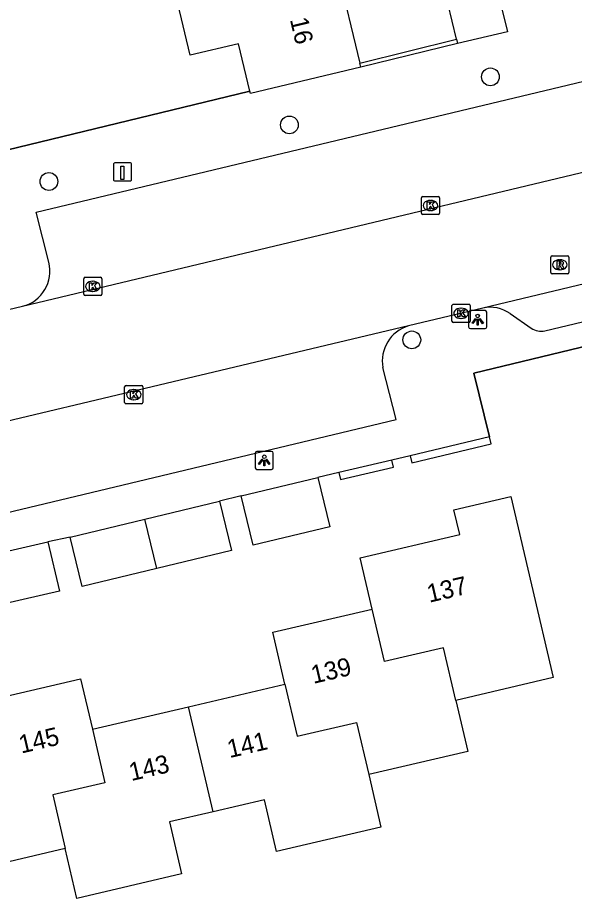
# Model space of a CAD drawing. Extents: x 158038 to 159242, y 380133 to 381214.
# Drawn here: x 158813.31 to 158844.01, y 380457.68 to 380506.26 of the extents above; entities that cross this region are included whole.
import ezdxf

# ---------------------------------------------------------------- set-up
doc = ezdxf.new("R2010")
doc.units = 0
for name, color, linetype in [('IMGEO_Boom', 7, 'Continuous'), ('IMGEO_Haag', 7, 'Continuous'), ('IMGEO_Hek', 7, 'Continuous'), ('IMGEO_Kolk', 7, 'Continuous'), ('IMGEO_Laadpaal', 7, 'Continuous'), ('IMGEO_Lichtpunt', 7, 'Continuous'), ('IMGEO_Muur', 7, 'Continuous'), ('IMGEO_Pand', 7, 'Continuous'), ('IMGEO_Pand_nummerreeks', 7, 'Continuous'), ('IMGEO_Rijbaan_lokaal_open', 7, 'Continuous'), ('IMGEO_Rioolput', 7, 'Continuous'), ('IMGEO_Voetpad_open', 7, 'Continuous')]:
    doc.layers.add(name, color=color, linetype=linetype)

msp = doc.modelspace()

# ---------------------------------------------------------------- linework, layer by layer
at = {"layer": 'IMGEO_Boom'}
for centre in [(158839.384, 380502.996), (158828.296, 380500.347), (158815.034, 380497.224), (158835.048, 380488.489)]:
    msp.add_circle(centre, 0.489, dxfattribs=at)
at = {"layer": 'IMGEO_Haag'}
for points in [[(158834.96, 380482.1), (158835.052, 380481.711), (158839.431, 380482.747), (158839.339, 380483.136)], [(158831.032, 380481.171), (158831.124, 380480.782), (158834.03, 380481.47), (158833.938, 380481.859)]]:
    msp.add_lwpolyline(points, dxfattribs=at)
at = {"layer": 'IMGEO_Hek'}
for points in [[(158826.113, 380502.215), (158812.078, 380498.802)], [(158839.339, 380483.136), (158838.469, 380486.643), (158848.066, 380488.967)]]:
    msp.add_lwpolyline(points, dxfattribs=at)
at = {"layer": 'IMGEO_Kolk'}
for p, q in [((158835.578, 380495.473), (158835.578, 380496.325)), ((158835.653, 380496.399), (158836.505, 380496.399)), ((158836.579, 380496.325), (158836.579, 380495.473)), ((158836.066, 380496.179), (158836.091, 380496.179)), ((158836.505, 380495.399), (158835.653, 380495.399)), ((158836.089, 380495.619), (158836.064, 380495.619)), ((158817.028, 380491.938), (158817.88, 380491.938)), ((158816.953, 380491.012), (158816.953, 380491.864)), ((158817.441, 380491.718), (158817.466, 380491.718)), ((158817.954, 380491.864), (158817.954, 380491.012)), ((158817.88, 380490.938), (158817.028, 380490.938)), ((158817.464, 380491.158), (158817.439, 380491.158)), ((158837.335, 380490.451), (158838.187, 380490.451)), ((158837.26, 380489.525), (158837.26, 380490.377)), ((158837.748, 380490.231), (158837.773, 380490.231)), ((158838.261, 380490.377), (158838.261, 380489.525)), ((158837.771, 380489.671), (158837.746, 380489.671)), ((158838.187, 380489.451), (158837.335, 380489.451)), ((158819.212, 380485.042), (158819.212, 380485.894)), ((158819.287, 380485.968), (158820.139, 380485.968)), ((158819.7, 380485.748), (158819.725, 380485.748)), ((158820.213, 380485.894), (158820.213, 380485.042)), ((158819.723, 380485.188), (158819.698, 380485.188)), ((158820.139, 380484.968), (158819.287, 380484.968))]:
    msp.add_line(p, q, dxfattribs=at)
for points in [[(158835.578, 380495.473), (158835.578, 380496.325)], [(158835.653, 380496.399), (158836.505, 380496.399)], [(158836.579, 380496.325), (158836.579, 380495.473)], [(158835.899, 380496.099), (158836.022, 380496.099), (158836.022, 380495.948), (158836.152, 380496.099), (158836.316, 380496.099), (158836.17, 380495.948), (158836.323, 380495.699), (158836.171, 380495.699), (158836.086, 380495.863), (158836.022, 380495.796), (158836.022, 380495.699), (158835.899, 380495.699), (158835.899, 380496.099)], [(158836.505, 380495.399), (158835.653, 380495.399)], [(158817.028, 380491.938), (158817.88, 380491.938)], [(158816.953, 380491.012), (158816.953, 380491.864)], [(158817.274, 380491.638), (158817.397, 380491.638), (158817.397, 380491.487), (158817.527, 380491.638), (158817.691, 380491.638), (158817.545, 380491.487), (158817.698, 380491.238), (158817.546, 380491.238), (158817.461, 380491.402), (158817.397, 380491.335), (158817.397, 380491.238), (158817.274, 380491.238), (158817.274, 380491.638)], [(158817.954, 380491.864), (158817.954, 380491.012)], [(158817.88, 380490.938), (158817.028, 380490.938)], [(158837.335, 380490.451), (158838.187, 380490.451)], [(158837.26, 380489.525), (158837.26, 380490.377)], [(158837.581, 380490.151), (158837.704, 380490.151), (158837.704, 380490), (158837.834, 380490.151), (158837.998, 380490.151), (158837.852, 380490), (158838.005, 380489.751), (158837.853, 380489.751), (158837.768, 380489.915), (158837.704, 380489.848), (158837.704, 380489.751), (158837.581, 380489.751), (158837.581, 380490.151)], [(158838.261, 380490.377), (158838.261, 380489.525)], [(158838.187, 380489.451), (158837.335, 380489.451)], [(158819.212, 380485.042), (158819.212, 380485.894)], [(158819.287, 380485.968), (158820.139, 380485.968)], [(158819.533, 380485.668), (158819.656, 380485.668), (158819.656, 380485.517), (158819.786, 380485.668), (158819.95, 380485.668), (158819.804, 380485.517), (158819.957, 380485.268), (158819.805, 380485.268), (158819.72, 380485.432), (158819.656, 380485.365), (158819.656, 380485.268), (158819.533, 380485.268), (158819.533, 380485.668)], [(158820.213, 380485.894), (158820.213, 380485.042)], [(158820.139, 380484.968), (158819.287, 380484.968)]]:
    msp.add_lwpolyline(points, dxfattribs=at)
for centre, start, end in [((158835.655, 380496.323), 91.552, 178.448), ((158835.655, 380496.323), 91.552, 178.448), ((158836.503, 380496.323), 1.552, 88.448), ((158836.503, 380496.323), 1.552, 88.448), ((158835.655, 380495.475), 181.552, 268.448), ((158835.655, 380495.475), 181.552, 268.448), ((158836.503, 380495.475), 271.552, 358.448), ((158836.503, 380495.475), 271.552, 358.448), ((158817.03, 380491.862), 91.552, 178.448), ((158817.03, 380491.862), 91.552, 178.448), ((158817.878, 380491.862), 1.552, 88.448), ((158817.878, 380491.862), 1.552, 88.448), ((158817.03, 380491.014), 181.552, 268.448), ((158817.03, 380491.014), 181.552, 268.448), ((158817.878, 380491.014), 271.552, 358.448), ((158817.878, 380491.014), 271.552, 358.448), ((158837.337, 380490.375), 91.552, 178.448), ((158837.337, 380490.375), 91.552, 178.448), ((158838.185, 380490.375), 1.552, 88.448), ((158838.185, 380490.375), 1.552, 88.448), ((158837.337, 380489.527), 181.552, 268.448), ((158837.337, 380489.527), 181.552, 268.448), ((158838.185, 380489.527), 271.552, 358.448), ((158838.185, 380489.527), 271.552, 358.448), ((158819.289, 380485.892), 91.552, 178.448), ((158819.289, 380485.892), 91.552, 178.448), ((158820.137, 380485.892), 1.552, 88.448), ((158820.137, 380485.892), 1.552, 88.448), ((158819.289, 380485.044), 181.552, 268.448), ((158819.289, 380485.044), 181.552, 268.448), ((158820.137, 380485.044), 271.552, 358.448), ((158820.137, 380485.044), 271.552, 358.448)]:
    msp.add_arc(centre, 0.0765, start, end, dxfattribs=at)
for centre, major_axis, ratio, start_param, end_param in [((158836.065, 380495.899), (-0.387, 0.002), 0.722429, 4.712389, 7.853982), ((158836.09, 380495.899), (-0.39, 0.002), 0.717154, 1.570796, 4.712389), ((158817.44, 380491.438), (-0.387, 0.002), 0.722429, 4.712389, 7.853982), ((158817.465, 380491.438), (-0.39, 0.002), 0.717154, 1.570796, 4.712389), ((158837.747, 380489.951), (-0.387, 0.002), 0.722429, 4.712389, 7.853982), ((158837.772, 380489.951), (-0.39, 0.002), 0.717154, 1.570796, 4.712389), ((158819.699, 380485.468), (-0.387, 0.002), 0.722429, 4.712389, 7.853982), ((158819.724, 380485.468), (-0.39, 0.002), 0.717154, 1.570796, 4.712389)]:
    msp.add_ellipse(centre, major_axis=major_axis, ratio=ratio, start_param=start_param, end_param=end_param, dxfattribs=at)
at = {"layer": 'IMGEO_Laadpaal'}
for p, q in [((158819.509, 380498.252), (158818.668, 380498.252)), ((158819.509, 380498.252), (158818.668, 380498.252)), ((158818.593, 380498.168), (158818.593, 380497.327)), ((158818.593, 380498.168), (158818.593, 380497.327)), ((158819.593, 380497.336), (158819.593, 380498.177)), ((158819.593, 380497.336), (158819.593, 380498.177)), ((158818.677, 380497.252), (158819.518, 380497.252)), ((158818.677, 380497.252), (158819.518, 380497.252))]:
    msp.add_line(p, q, dxfattribs=at)
msp.add_lwpolyline([(158819.008, 380498.065), (158819.168, 380498.065), (158819.168, 380497.332), (158819.008, 380497.332), (158819.008, 380498.065)], dxfattribs=at)
for centre, start, end in [((158818.671, 380498.174), 92.4484, 184.2845), ((158818.671, 380498.174), 92.4484, 184.2845), ((158819.515, 380498.174), 2.4484, 94.2845), ((158819.515, 380498.174), 2.4484, 94.2845), ((158818.671, 380497.33), 182.4484, 274.2845), ((158818.671, 380497.33), 182.4484, 274.2845), ((158819.515, 380497.33), 272.4484, 4.2845), ((158819.515, 380497.33), 272.4484, 4.2845)]:
    msp.add_arc(centre, 0.0779, start, end, dxfattribs=at)
at = {"layer": 'IMGEO_Lichtpunt'}
for p, q in [((158838.182, 380490.009), (158838.182, 380489.202)), ((158838.182, 380490.009), (158838.182, 380489.202)), ((158839.084, 380490.104), (158838.276, 380490.104)), ((158839.084, 380490.104), (158838.276, 380490.104)), ((158839.178, 380489.202), (158839.178, 380490.009)), ((158839.178, 380489.202), (158839.178, 380490.009)), ((158838.276, 380489.108), (158839.084, 380489.108)), ((158838.276, 380489.108), (158839.084, 380489.108)), ((158826.414, 380482.241), (158826.414, 380481.434)), ((158826.414, 380482.241), (158826.414, 380481.434)), ((158827.316, 380482.336), (158826.508, 380482.336)), ((158827.316, 380482.336), (158826.508, 380482.336)), ((158827.41, 380481.434), (158827.41, 380482.241)), ((158827.41, 380481.434), (158827.41, 380482.241)), ((158826.508, 380481.34), (158827.316, 380481.34)), ((158826.508, 380481.34), (158827.316, 380481.34))]:
    msp.add_line(p, q, dxfattribs=at)
for points in [[(158838.556, 380489.673), (158838.595, 380489.645), (158838.407, 380489.383), (158838.369, 380489.41), (158838.556, 380489.673)], [(158838.658, 380489.625), (158838.705, 380489.625), (158838.705, 380489.303), (158838.658, 380489.303), (158838.658, 380489.625)], [(158838.768, 380489.645), (158838.806, 380489.672), (158838.993, 380489.41), (158838.954, 380489.382), (158838.768, 380489.645)], [(158826.788, 380481.905), (158826.827, 380481.877), (158826.639, 380481.615), (158826.601, 380481.642), (158826.788, 380481.905)], [(158826.89, 380481.857), (158826.937, 380481.857), (158826.937, 380481.535), (158826.89, 380481.535), (158826.89, 380481.857)], [(158827, 380481.877), (158827.038, 380481.904), (158827.225, 380481.642), (158827.186, 380481.614), (158827, 380481.877)]]:
    msp.add_lwpolyline(points, dxfattribs=at)
for centre in [(158838.681, 380489.807), (158826.913, 380482.039)]:
    msp.add_circle(centre, 0.0994, dxfattribs=at)
for centre, start, end in [((158838.276, 380490.009), 90, 180), ((158838.276, 380490.009), 90, 180), ((158839.084, 380490.009), 0, 90), ((158839.084, 380490.009), 0, 90), ((158838.276, 380489.202), 180, 270), ((158838.276, 380489.202), 180, 270), ((158839.084, 380489.202), 270, 0), ((158839.084, 380489.202), 270, 360), ((158826.508, 380482.241), 90, 180), ((158826.508, 380482.241), 90, 180), ((158827.316, 380482.241), 0, 90), ((158827.316, 380482.241), 0, 90), ((158826.508, 380481.434), 180, 270), ((158826.508, 380481.434), 180, 270), ((158827.316, 380481.434), 270, 0), ((158827.316, 380481.434), 270, 360)]:
    msp.add_arc(centre, 0.0946, start, end, dxfattribs=at)
at = {"layer": 'IMGEO_Muur'}
for points in [[(158832.174, 380503.758), (158837.509, 380505.07)], [(158837.566, 380504.837), (158832.231, 380503.525)]]:
    msp.add_lwpolyline(points, dxfattribs=at)
at = {"layer": 'IMGEO_Pand'}
for points in [[(158826.113, 380502.215), (158825.495, 380504.819), (158822.828, 380504.187), (158821.473, 380509.902), (158824.271, 380510.566)], [(158837.509, 380505.07), (158836.561, 380509.07), (158839.31, 380509.726)], [(158830.956, 380508.889), (158832.174, 380503.758)], [(158839.836, 380507.51), (158840.318, 380505.484), (158837.566, 380504.837)], [(158837.509, 380505.07), (158837.566, 380504.837)], [(158832.231, 380503.525), (158832.174, 380503.758)], [(158832.231, 380503.525), (158826.145, 380502.08), (158826.113, 380502.215)], [(158829.864, 380480.895), (158830.519, 380478.173), (158826.296, 380477.158), (158825.642, 380479.88)], [(158825.642, 380479.88), (158829.864, 380480.895)], [(158832.866, 380473.639), (158832.206, 380476.466), (158837.687, 380477.747), (158837.369, 380479.107), (158840.515, 380479.842), (158841.652, 380474.974), (158842.848, 380469.857), (158837.48, 380468.602)], [(158820.329, 380478.604), (158824.442, 380479.596)], [(158824.442, 380479.596), (158825.098, 380476.874), (158820.985, 380475.882)], [(158816.216, 380477.613), (158820.329, 380478.604)], [(158820.985, 380475.882), (158820.329, 380478.604)], [(158814.982, 380477.356), (158815.612, 380474.628), (158811.355, 380473.646), (158810.725, 380476.374)], [(158810.725, 380476.374), (158814.982, 380477.356)], [(158820.985, 380475.882), (158816.872, 380474.891), (158816.216, 380477.613)], [(158828.049, 380469.497), (158827.381, 380472.357), (158832.866, 380473.639)], [(158837.48, 380468.602), (158836.802, 380471.501), (158833.543, 380470.74), (158832.866, 380473.639)], [(158811.247, 380468.506), (158816.781, 380469.799), (158817.431, 380467.016)], [(158822.74, 380468.256), (158828.049, 380469.497)], [(158828.049, 380469.497), (158828.72, 380466.622), (158831.998, 380467.388), (158832.669, 380464.513)], [(158837.48, 380468.602), (158838.137, 380465.791), (158832.669, 380464.513)], [(158817.431, 380467.016), (158822.74, 380468.256)], [(158824.093, 380462.458), (158822.74, 380468.256)], [(158817.431, 380467.016), (158818.122, 380464.059), (158815.249, 380463.388), (158815.94, 380460.431)], [(158832.669, 380464.513), (158833.346, 380461.612), (158827.593, 380460.267), (158826.927, 380463.12), (158824.093, 380462.458)], [(158824.093, 380462.458), (158821.685, 380461.895), (158822.355, 380459.03), (158816.583, 380457.681), (158815.94, 380460.431)], [(158815.94, 380460.431), (158810.472, 380459.153), (158809.814, 380461.97)]]:
    msp.add_lwpolyline(points, dxfattribs=at)
at = {"layer": 'IMGEO_Rijbaan_lokaal_open'}
for points in [[(158813.585, 380490.34), (158860.323, 380501.529), (158861.877, 380501.886)], [(158858.997, 380495.03), (158838.961, 380490.246)], [(158783.564, 380483.19), (158786.49, 380483.887), (158813.585, 380490.34)], [(158838.961, 380490.246), (158834.865, 380489.257)], [(158834.865, 380489.257), (158797.005, 380480.255)]]:
    msp.add_lwpolyline(points, dxfattribs=at)
at = {"layer": 'IMGEO_Rioolput'}
for p, q in [((158842.712, 380492.206), (158842.712, 380493.058)), ((158842.787, 380493.132), (158843.639, 380493.132)), ((158843.2, 380492.912), (158843.225, 380492.912)), ((158843.713, 380493.058), (158843.713, 380492.206)), ((158843.639, 380492.132), (158842.787, 380492.132)), ((158843.223, 380492.352), (158843.198, 380492.352))]:
    msp.add_line(p, q, dxfattribs=at)
for points in [[(158842.712, 380492.206), (158842.712, 380493.058)], [(158842.787, 380493.132), (158843.639, 380493.132)], [(158843.713, 380493.058), (158843.713, 380492.206)], [(158843.301, 380492.83), (158843.049, 380492.832), (158843.049, 380492.432)], [(158843.049, 380492.432), (158843.173, 380492.432), (158843.173, 380492.594), (158843.184, 380492.594)], [(158843.227, 380492.751), (158843.173, 380492.751), (158843.173, 380492.67)], [(158843.173, 380492.67), (158843.225, 380492.67)], [(158843.231, 380492.565), (158843.302, 380492.432), (158843.442, 380492.432), (158843.377, 380492.558)], [(158843.639, 380492.132), (158842.787, 380492.132)]]:
    msp.add_lwpolyline(points, dxfattribs=at)
for centre, radius, start, end in [((158842.789, 380493.056), 0.0765, 91.552, 178.448), ((158842.789, 380493.056), 0.0765, 91.552, 178.448), ((158843.637, 380493.056), 0.0765, 1.552, 88.448), ((158843.637, 380493.056), 0.0765, 1.552, 88.448), ((158843.183, 380492.541), 0.0533, 26.0293, 88.6989), ((158843.209, 380492.859), 0.19, 274.7715, 282.9687), ((158843.233, 380492.655), 0.0964, 77.0061, 93.1865), ((158843.247, 380492.712), 0.0378, 276.6634, 79.6772), ((158843.3, 380492.72), 0.109, 350.3612, 89.416), ((158843.298, 380492.72), 0.112, 277.5842, 350.9817), ((158843.282, 380492.505), 0.108, 29.5134, 73.7905), ((158842.789, 380492.208), 0.0765, 181.552, 268.448), ((158842.789, 380492.208), 0.0765, 181.552, 268.448), ((158843.637, 380492.208), 0.0765, 271.552, 358.448), ((158843.637, 380492.208), 0.0765, 271.552, 358.448)]:
    msp.add_arc(centre, radius, start, end, dxfattribs=at)
for centre, major_axis, ratio, start_param, end_param in [((158843.199, 380492.632), (-0.387, 0.002), 0.722429, 4.712389, 7.853982), ((158843.224, 380492.632), (-0.39, 0.002), 0.717154, 1.570796, 4.712389)]:
    msp.add_ellipse(centre, major_axis=major_axis, ratio=ratio, start_param=start_param, end_param=end_param, dxfattribs=at)
at = {"layer": 'IMGEO_Voetpad_open'}
for points in [[(158815.036, 380492.776), (158814.328, 380495.527), (158860.679, 380506.628), (158861.877, 380501.886)], [(158812.078, 380498.802), (158826.113, 380502.215)], [(158842.382, 380488.992), (158856.078, 380492.259)], [(158840.47, 380489.934), (158841.631, 380489.135)], [(158848.066, 380488.967), (158838.469, 380486.643), (158839.339, 380483.136)], [(158799.452, 380478.719), (158800.143, 380475.947), (158834.184, 380484.089), (158833.45, 380486.961)], [(158839.339, 380483.136), (158834.96, 380482.1)], [(158833.938, 380481.859), (158831.032, 380481.171)], [(158834.96, 380482.1), (158833.938, 380481.859)], [(158831.032, 380481.171), (158829.864, 380480.895)], [(158825.642, 380479.88), (158824.442, 380479.596)], [(158816.216, 380477.613), (158814.982, 380477.356)]]:
    msp.add_lwpolyline(points, dxfattribs=at)
for centre, radius, start, end in [((158813.085, 380492.288), 2.011, 284.3927, 14.0472), ((158839.367, 380488.403), 1.887, 54.2211, 102.4152), ((158835.432, 380487.323), 2.015, 106.3498, 190.36), ((158842.179, 380489.972), 1.001, 236.7585, 281.6799)]:
    msp.add_arc(centre, radius, start, end, dxfattribs=at)

# ---------------------------------------------------------------- texts
at = {"layer": 'IMGEO_Pand_nummerreeks'}
for s, rotation, p in [('16', 283.3462, (158828.32, 380506.163)), ('137', 13.1548, (158836.012, 380473.987)), ('139', 13.1555, (158829.617, 380469.511)), ('145', 13.151, (158813.507, 380465.666)), ('141', 13.1518, (158824.998, 380465.416)), ('143', 13.1518, (158819.578, 380464.149))]:
    msp.add_text(s, height=1, rotation=rotation, dxfattribs=at).set_placement(p)

doc.saveas('drawing.dxf')
